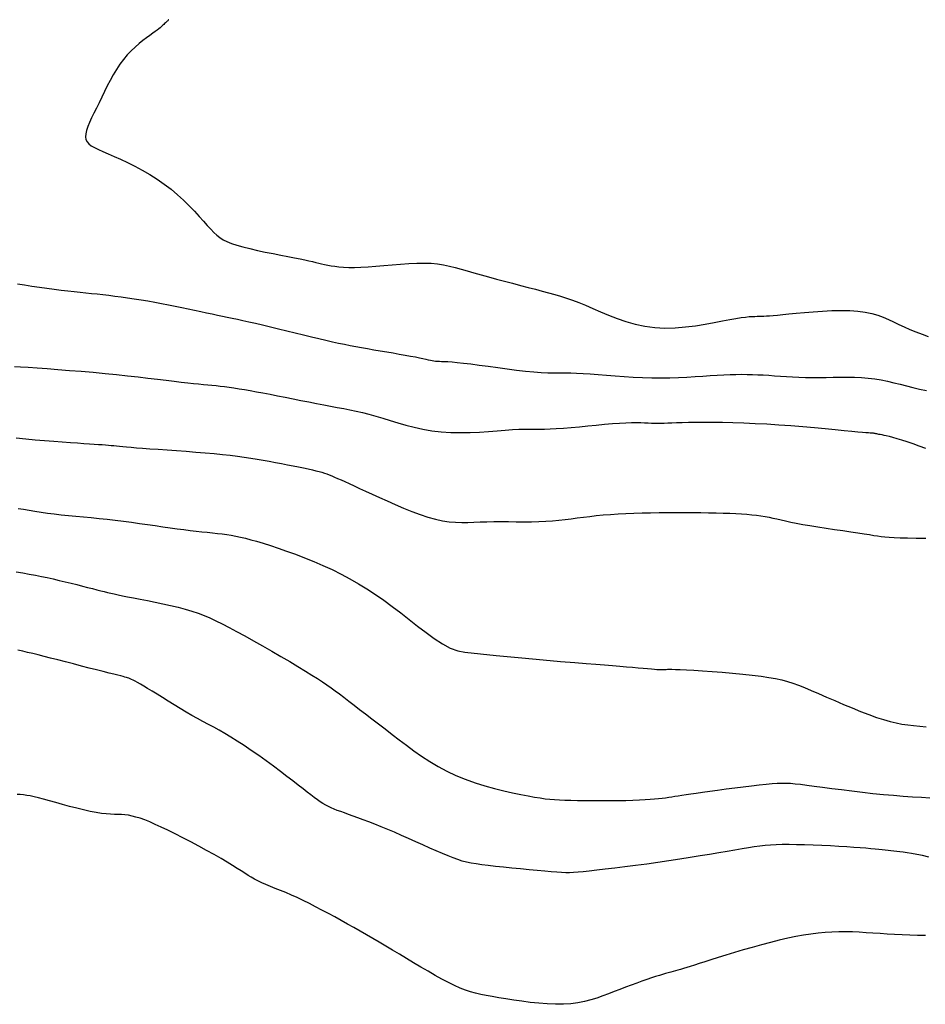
# Model space of a CAD drawing. Header units: millimetres. Extents: x 32690613 to 32693367, y 5343692 to 5344708.
# Tile 412 of 656: x 32692643 to 32692652, y 5344227 to 5344236. Entities that reach past the tile are written whole.
import ezdxf

# ---------------------------------------------------------------- set-up
doc = ezdxf.new("R2010")
doc.units = ezdxf.units.MM
doc.header["$LTSCALE"] = 20
for name, color, linetype in [('02-DGM_HL_489.00', 22, 'Continuous'), ('02-DGM_HL_489.50', 32, 'Continuous'), ('02-DGM_HL_490.00', 42, 'Continuous'), ('02-DGM_HL_490.50', 52, 'Continuous'), ('02-DGM_HL_491.00', 62, 'Continuous'), ('02-DGM_HL_491.50', 72, 'Continuous'), ('02-DGM_HL_492.00', 82, 'Continuous'), ('02-DGM_HL_492.50', 92, 'Continuous')]:
    doc.layers.add(name, color=color, linetype=linetype)

msp = doc.modelspace()

# ---------------------------------------------------------------- linework, layer by layer
at = {"layer": '02-DGM_HL_489.00', "elevation": 489, "flags": 128}
msp.add_lwpolyline([(32692644.7119, 5344235.7884), (32692644.7106, 5344235.7871), (32692644.7073, 5344235.784), (32692644.7024, 5344235.7794), (32692644.6963, 5344235.7736), (32692644.6892, 5344235.7669), (32692644.6815, 5344235.7596), (32692644.6736, 5344235.7521), (32692644.6658, 5344235.7447), (32692644.6582, 5344235.7376), (32692644.6504, 5344235.7304), (32692644.6418, 5344235.7228), (32692644.6317, 5344235.7143), (32692644.6196, 5344235.7045), (32692644.6047, 5344235.693), (32692644.5866, 5344235.6794), (32692644.5645, 5344235.6632), (32692644.538, 5344235.6441), (32692644.5079, 5344235.622), (32692644.4748, 5344235.5969), (32692644.4397, 5344235.5686), (32692644.4034, 5344235.5371), (32692644.3667, 5344235.5024), (32692644.3304, 5344235.4644), (32692644.2954, 5344235.423), (32692644.2624, 5344235.3784), (32692644.2313, 5344235.331), (32692644.2018, 5344235.2816), (32692644.1737, 5344235.2306), (32692644.1468, 5344235.1789), (32692644.1209, 5344235.1269), (32692644.0958, 5344235.0754), (32692644.0711, 5344235.0251), (32692644.0469, 5344234.9764), (32692644.0237, 5344234.9298), (32692644.0022, 5344234.8855), (32692643.9832, 5344234.8438), (32692643.9674, 5344234.8052), (32692643.9555, 5344234.7697), (32692643.9482, 5344234.7378), (32692643.9463, 5344234.7098), (32692643.9504, 5344234.6857), (32692643.9606, 5344234.6648), (32692643.977, 5344234.6462), (32692643.9997, 5344234.629), (32692644.0288, 5344234.6123), (32692644.0642, 5344234.5951), (32692644.106, 5344234.5766), (32692644.1543, 5344234.5557), (32692644.209, 5344234.5318), (32692644.269, 5344234.5047), (32692644.3331, 5344234.4745), (32692644.4, 5344234.4411), (32692644.4685, 5344234.4047), (32692644.5373, 5344234.3651), (32692644.6053, 5344234.3226), (32692644.6712, 5344234.2771), (32692644.7338, 5344234.2288), (32692644.793, 5344234.1786), (32692644.8486, 5344234.1275), (32692644.9004, 5344234.0767), (32692644.9482, 5344234.0271), (32692644.9921, 5344233.9798), (32692645.0317, 5344233.9359), (32692645.067, 5344233.8964), (32692645.0982, 5344233.8621), (32692645.1267, 5344233.8326), (32692645.1542, 5344233.8071), (32692645.1824, 5344233.7849), (32692645.2131, 5344233.7653), (32692645.248, 5344233.7477), (32692645.2889, 5344233.7313), (32692645.3375, 5344233.7153), (32692645.3948, 5344233.6993), (32692645.4592, 5344233.6833), (32692645.5285, 5344233.6674), (32692645.6005, 5344233.652), (32692645.6727, 5344233.6371), (32692645.743, 5344233.6231), (32692645.8091, 5344233.6101), (32692645.8687, 5344233.5984), (32692645.9202, 5344233.5881), (32692645.9642, 5344233.579), (32692646.0021, 5344233.5709), (32692646.0353, 5344233.5636), (32692646.0649, 5344233.557), (32692646.0924, 5344233.5508), (32692646.119, 5344233.5448), (32692646.1462, 5344233.5388), (32692646.175, 5344233.5326), (32692646.2062, 5344233.5266), (32692646.2405, 5344233.5211), (32692646.2786, 5344233.5163), (32692646.3209, 5344233.5126), (32692646.3682, 5344233.5104), (32692646.4211, 5344233.51), (32692646.4802, 5344233.5117), (32692646.5458, 5344233.5157), (32692646.6166, 5344233.5214), (32692646.6911, 5344233.5281), (32692646.7677, 5344233.5351), (32692646.8447, 5344233.5416), (32692646.9206, 5344233.5469), (32692646.9937, 5344233.5503), (32692647.0624, 5344233.551), (32692647.1258, 5344233.5484), (32692647.1845, 5344233.5428), (32692647.2402, 5344233.5344), (32692647.294, 5344233.5235), (32692647.3475, 5344233.5104), (32692647.4021, 5344233.4955), (32692647.4591, 5344233.479), (32692647.52, 5344233.4613), (32692647.5857, 5344233.4427), (32692647.6553, 5344233.4234), (32692647.7277, 5344233.4037), (32692647.8015, 5344233.3839), (32692647.8755, 5344233.3644), (32692647.9484, 5344233.3452), (32692648.019, 5344233.3268), (32692648.0859, 5344233.3094), (32692648.1483, 5344233.2931), (32692648.2071, 5344233.2774), (32692648.2633, 5344233.2618), (32692648.3182, 5344233.2456), (32692648.373, 5344233.2281), (32692648.4288, 5344233.2088), (32692648.4869, 5344233.1871), (32692648.5483, 5344233.1622), (32692648.6142, 5344233.134), (32692648.6844, 5344233.1036), (32692648.7588, 5344233.0724), (32692648.8371, 5344233.042), (32692648.919, 5344233.0139), (32692649.0044, 5344232.9895), (32692649.0929, 5344232.9703), (32692649.1844, 5344232.9579), (32692649.2784, 5344232.9533), (32692649.3735, 5344232.9555), (32692649.468, 5344232.963), (32692649.5603, 5344232.9745), (32692649.6487, 5344232.9886), (32692649.7317, 5344233.0037), (32692649.8075, 5344233.0185), (32692649.8745, 5344233.0316), (32692649.9316, 5344233.0419), (32692649.9795, 5344233.0493), (32692650.0196, 5344233.0545), (32692650.0532, 5344233.0579), (32692650.0815, 5344233.0598), (32692650.1058, 5344233.0607), (32692650.1273, 5344233.0611), (32692650.1475, 5344233.0613), (32692650.1676, 5344233.0618), (32692650.1889, 5344233.0627), (32692650.2128, 5344233.0642), (32692650.2406, 5344233.0662), (32692650.2737, 5344233.069), (32692650.3135, 5344233.0726), (32692650.3613, 5344233.0772), (32692650.4185, 5344233.0828), (32692650.4857, 5344233.0894), (32692650.5613, 5344233.0965), (32692650.6428, 5344233.1033), (32692650.7278, 5344233.1091), (32692650.8139, 5344233.1133), (32692650.8986, 5344233.1152), (32692650.9796, 5344233.1141), (32692651.0544, 5344233.1092), (32692651.1214, 5344233.1001), (32692651.1813, 5344233.0873), (32692651.2356, 5344233.0712), (32692651.2861, 5344233.0524), (32692651.334, 5344233.0317), (32692651.381, 5344233.0095), (32692651.4287, 5344232.9865), (32692651.4784, 5344232.9633), (32692651.5314, 5344232.9403), (32692651.5869, 5344232.918), (32692651.6439, 5344232.8965), (32692651.7012, 5344232.8761)], dxfattribs=at)
at = {"layer": '02-DGM_HL_489.50', "elevation": 489.5, "flags": 128}
msp.add_lwpolyline([(32692643.3216, 5344233.3607), (32692643.3857, 5344233.3499), (32692643.4527, 5344233.3394), (32692643.5213, 5344233.3292), (32692643.59, 5344233.3195), (32692643.6575, 5344233.3105), (32692643.7221, 5344233.3024), (32692643.783, 5344233.2952), (32692643.8406, 5344233.2888), (32692643.8956, 5344233.2829), (32692643.9488, 5344233.2775), (32692644.0011, 5344233.2721), (32692644.0532, 5344233.2667), (32692644.1059, 5344233.2609), (32692644.1601, 5344233.2546), (32692644.2163, 5344233.2476), (32692644.2744, 5344233.2398), (32692644.3341, 5344233.2314), (32692644.3952, 5344233.2222), (32692644.4572, 5344233.2125), (32692644.5198, 5344233.2021), (32692644.5829, 5344233.1911), (32692644.646, 5344233.1796), (32692644.7088, 5344233.1675), (32692644.771, 5344233.1551), (32692644.8322, 5344233.1425), (32692644.8921, 5344233.1299), (32692644.9503, 5344233.1175), (32692645.0064, 5344233.1054), (32692645.0602, 5344233.0939), (32692645.1111, 5344233.0831), (32692645.1592, 5344233.073), (32692645.2054, 5344233.0635), (32692645.2509, 5344233.0542), (32692645.2969, 5344233.0447), (32692645.3446, 5344233.0346), (32692645.3952, 5344233.0237), (32692645.4499, 5344233.0114), (32692645.51, 5344232.9976), (32692645.5761, 5344232.9819), (32692645.6473, 5344232.9647), (32692645.722, 5344232.9465), (32692645.7986, 5344232.9277), (32692645.8757, 5344232.9087), (32692645.9518, 5344232.8901), (32692646.0253, 5344232.8724), (32692646.0947, 5344232.8558), (32692646.159, 5344232.8409), (32692646.2187, 5344232.8275), (32692646.275, 5344232.8153), (32692646.3288, 5344232.804), (32692646.3814, 5344232.7936), (32692646.4336, 5344232.7836), (32692646.4867, 5344232.7738), (32692646.5416, 5344232.7641), (32692646.599, 5344232.7541), (32692646.6582, 5344232.744), (32692646.7178, 5344232.734), (32692646.7768, 5344232.724), (32692646.8338, 5344232.7143), (32692646.8877, 5344232.7049), (32692646.9372, 5344232.696), (32692646.9812, 5344232.6877), (32692647.0187, 5344232.6801), (32692647.0504, 5344232.6732), (32692647.0771, 5344232.6671), (32692647.0998, 5344232.6618), (32692647.1193, 5344232.6574), (32692647.1366, 5344232.6537), (32692647.1526, 5344232.6509), (32692647.1681, 5344232.649), (32692647.1842, 5344232.6479), (32692647.2021, 5344232.6473), (32692647.2232, 5344232.6468), (32692647.2489, 5344232.646), (32692647.2805, 5344232.6444), (32692647.3193, 5344232.6417), (32692647.3667, 5344232.6375), (32692647.4241, 5344232.6313), (32692647.4922, 5344232.6229), (32692647.569, 5344232.6127), (32692647.6521, 5344232.6014), (32692647.7388, 5344232.5897), (32692647.8267, 5344232.578), (32692647.9131, 5344232.5671), (32692647.9956, 5344232.5577), (32692648.0716, 5344232.5502), (32692648.1392, 5344232.5452), (32692648.1997, 5344232.5423), (32692648.2552, 5344232.5408), (32692648.3075, 5344232.5404), (32692648.3587, 5344232.5402), (32692648.4107, 5344232.54), (32692648.4655, 5344232.5389), (32692648.5251, 5344232.5365), (32692648.591, 5344232.5324), (32692648.6627, 5344232.527), (32692648.7391, 5344232.5207), (32692648.8192, 5344232.5141), (32692648.9021, 5344232.5077), (32692648.9867, 5344232.502), (32692649.072, 5344232.4975), (32692649.157, 5344232.4948), (32692649.2408, 5344232.4943), (32692649.3228, 5344232.4956), (32692649.4029, 5344232.4984), (32692649.4806, 5344232.5023), (32692649.5554, 5344232.5069), (32692649.6272, 5344232.5117), (32692649.6955, 5344232.5163), (32692649.7599, 5344232.5204), (32692649.8204, 5344232.5236), (32692649.8773, 5344232.5258), (32692649.9313, 5344232.5271), (32692649.9832, 5344232.5276), (32692650.0337, 5344232.5273), (32692650.0833, 5344232.5261), (32692650.1329, 5344232.5242), (32692650.183, 5344232.5216), (32692650.2343, 5344232.5184), (32692650.2868, 5344232.5147), (32692650.3408, 5344232.5108), (32692650.3962, 5344232.507), (32692650.4531, 5344232.5036), (32692650.5115, 5344232.5007), (32692650.5716, 5344232.4986), (32692650.6333, 5344232.4976), (32692650.6967, 5344232.4978), (32692650.7612, 5344232.4988), (32692650.8266, 5344232.5002), (32692650.8923, 5344232.5013), (32692650.9578, 5344232.5016), (32692651.0227, 5344232.5007), (32692651.0865, 5344232.4981), (32692651.1487, 5344232.4931), (32692651.209, 5344232.4856), (32692651.2678, 5344232.4757), (32692651.3257, 5344232.4638), (32692651.3833, 5344232.4506), (32692651.4412, 5344232.4363), (32692651.4998, 5344232.4214), (32692651.5598, 5344232.4064), (32692651.6217, 5344232.3917), (32692651.686, 5344232.3778)], dxfattribs=at)
at = {"layer": '02-DGM_HL_490.00', "elevation": 490, "flags": 128}
msp.add_lwpolyline([(32692643.2926, 5344232.6003), (32692643.3483, 5344232.5966), (32692643.418, 5344232.5919), (32692643.5001, 5344232.5862), (32692643.5924, 5344232.5797), (32692643.6926, 5344232.5724), (32692643.7983, 5344232.5643), (32692643.9074, 5344232.5555), (32692644.0174, 5344232.5461), (32692644.1261, 5344232.536), (32692644.2315, 5344232.5255), (32692644.3328, 5344232.5147), (32692644.4295, 5344232.5038), (32692644.5212, 5344232.4931), (32692644.6073, 5344232.4828), (32692644.6873, 5344232.4731), (32692644.7609, 5344232.4642), (32692644.8274, 5344232.4564), (32692644.8866, 5344232.4498), (32692644.9395, 5344232.4443), (32692644.9872, 5344232.4396), (32692645.0307, 5344232.4354), (32692645.0712, 5344232.4316), (32692645.1099, 5344232.4279), (32692645.1479, 5344232.424), (32692645.1863, 5344232.4197), (32692645.2262, 5344232.4147), (32692645.2679, 5344232.409), (32692645.312, 5344232.4026), (32692645.3587, 5344232.3953), (32692645.4084, 5344232.3871), (32692645.4614, 5344232.3779), (32692645.5182, 5344232.3676), (32692645.579, 5344232.3563), (32692645.6441, 5344232.3438), (32692645.7126, 5344232.3304), (32692645.7834, 5344232.3165), (32692645.8557, 5344232.3021), (32692645.9282, 5344232.2878), (32692646.0001, 5344232.2736), (32692646.0703, 5344232.26), (32692646.1377, 5344232.2471), (32692646.2016, 5344232.2352), (32692646.2627, 5344232.2239), (32692646.3217, 5344232.2128), (32692646.3795, 5344232.2015), (32692646.437, 5344232.1894), (32692646.4951, 5344232.1761), (32692646.5547, 5344232.1612), (32692646.6165, 5344232.1442), (32692646.6813, 5344232.125), (32692646.7492, 5344232.1042), (32692646.8202, 5344232.0827), (32692646.8942, 5344232.0616), (32692646.9711, 5344232.0417), (32692647.0508, 5344232.024), (32692647.1334, 5344232.0094), (32692647.2186, 5344231.999), (32692647.3064, 5344231.9932), (32692647.3954, 5344231.9916), (32692647.4842, 5344231.9932), (32692647.5714, 5344231.9972), (32692647.6556, 5344232.0027), (32692647.7353, 5344232.0089), (32692647.8092, 5344232.0147), (32692647.8757, 5344232.0194), (32692647.9341, 5344232.0224), (32692647.9859, 5344232.0237), (32692648.0332, 5344232.0241), (32692648.0783, 5344232.0239), (32692648.1231, 5344232.0237), (32692648.17, 5344232.024), (32692648.221, 5344232.0253), (32692648.2783, 5344232.028), (32692648.3433, 5344232.0326), (32692648.4147, 5344232.0386), (32692648.4904, 5344232.0457), (32692648.5683, 5344232.0533), (32692648.6463, 5344232.0609), (32692648.7224, 5344232.0681), (32692648.7946, 5344232.0744), (32692648.8607, 5344232.0792), (32692648.9192, 5344232.0823), (32692648.9705, 5344232.0839), (32692649.0157, 5344232.0842), (32692649.0556, 5344232.0836), (32692649.0912, 5344232.0824), (32692649.1235, 5344232.081), (32692649.1534, 5344232.0797), (32692649.182, 5344232.0788), (32692649.2101, 5344232.0787), (32692649.239, 5344232.0791), (32692649.2698, 5344232.08), (32692649.3037, 5344232.0813), (32692649.342, 5344232.0827), (32692649.3856, 5344232.0842), (32692649.436, 5344232.0856), (32692649.4942, 5344232.0868), (32692649.5611, 5344232.0876), (32692649.6362, 5344232.0878), (32692649.7188, 5344232.0875), (32692649.808, 5344232.0863), (32692649.9031, 5344232.0842), (32692650.0034, 5344232.0811), (32692650.1079, 5344232.0767), (32692650.2159, 5344232.071), (32692650.3264, 5344232.064), (32692650.4375, 5344232.0558), (32692650.5471, 5344232.047), (32692650.6529, 5344232.0378), (32692650.7529, 5344232.0286), (32692650.8449, 5344232.0199), (32692650.9268, 5344232.0121), (32692650.9964, 5344232.0054), (32692651.0523, 5344232.0002), (32692651.0956, 5344231.9963), (32692651.128, 5344231.9936), (32692651.1513, 5344231.9918), (32692651.1674, 5344231.9907), (32692651.1779, 5344231.99), (32692651.1848, 5344231.9896), (32692651.1897, 5344231.9892), (32692651.1942, 5344231.9887), (32692651.1988, 5344231.9879), (32692651.2038, 5344231.9869), (32692651.2095, 5344231.9857), (32692651.2161, 5344231.9843), (32692651.2239, 5344231.9827), (32692651.2332, 5344231.9808), (32692651.2443, 5344231.9787), (32692651.2574, 5344231.9764), (32692651.273, 5344231.9734), (32692651.2919, 5344231.9696), (32692651.3145, 5344231.9645), (32692651.3414, 5344231.9578), (32692651.3731, 5344231.9492), (32692651.4103, 5344231.9384), (32692651.4536, 5344231.9249), (32692651.503, 5344231.9087), (32692651.5576, 5344231.8903), (32692651.6157, 5344231.8705), (32692651.676, 5344231.8501)], dxfattribs=at)
at = {"layer": '02-DGM_HL_490.50', "elevation": 490.5, "flags": 128}
msp.add_lwpolyline([(32692643.3095, 5344231.9445), (32692643.3962, 5344231.9351), (32692643.4834, 5344231.9266), (32692643.5696, 5344231.9191), (32692643.6532, 5344231.9124), (32692643.7328, 5344231.9065), (32692643.8067, 5344231.9013), (32692643.8735, 5344231.8968), (32692643.932, 5344231.8929), (32692643.9829, 5344231.8894), (32692644.0271, 5344231.8864), (32692644.0655, 5344231.8837), (32692644.0992, 5344231.8812), (32692644.1291, 5344231.8788), (32692644.1563, 5344231.8765), (32692644.1816, 5344231.8742), (32692644.2062, 5344231.8717), (32692644.2313, 5344231.8691), (32692644.2584, 5344231.8663), (32692644.2889, 5344231.8633), (32692644.3241, 5344231.86), (32692644.3654, 5344231.8564), (32692644.4143, 5344231.8524), (32692644.4721, 5344231.848), (32692644.5396, 5344231.8432), (32692644.6154, 5344231.838), (32692644.6975, 5344231.8324), (32692644.7836, 5344231.8264), (32692644.8719, 5344231.82), (32692644.9603, 5344231.8133), (32692645.0466, 5344231.8062), (32692645.1289, 5344231.7988), (32692645.2055, 5344231.7911), (32692645.2768, 5344231.7831), (32692645.3435, 5344231.7747), (32692645.4066, 5344231.7661), (32692645.4667, 5344231.7571), (32692645.5247, 5344231.7478), (32692645.5813, 5344231.7381), (32692645.6374, 5344231.7281), (32692645.6935, 5344231.7179), (32692645.7491, 5344231.7074), (32692645.8036, 5344231.6968), (32692645.8562, 5344231.6864), (32692645.9062, 5344231.6762), (32692645.953, 5344231.6665), (32692645.9957, 5344231.6572), (32692646.0338, 5344231.6487), (32692646.0668, 5344231.6409), (32692646.0955, 5344231.6336), (32692646.1209, 5344231.6266), (32692646.1441, 5344231.6194), (32692646.1663, 5344231.6118), (32692646.1884, 5344231.6035), (32692646.2116, 5344231.5942), (32692646.2369, 5344231.5834), (32692646.2653, 5344231.5711), (32692646.2972, 5344231.5569), (32692646.3331, 5344231.5408), (32692646.3732, 5344231.5226), (32692646.4179, 5344231.5021), (32692646.4676, 5344231.4793), (32692646.5227, 5344231.454), (32692646.5834, 5344231.4261), (32692646.6499, 5344231.3955), (32692646.721, 5344231.3633), (32692646.7954, 5344231.3305), (32692646.8716, 5344231.2981), (32692646.9483, 5344231.2673), (32692647.0241, 5344231.2391), (32692647.0975, 5344231.2147), (32692647.1673, 5344231.195), (32692647.2323, 5344231.1809), (32692647.2933, 5344231.1718), (32692647.3515, 5344231.1668), (32692647.408, 5344231.165), (32692647.4638, 5344231.1655), (32692647.5201, 5344231.1674), (32692647.5781, 5344231.1699), (32692647.6388, 5344231.1721), (32692647.7031, 5344231.1732), (32692647.7703, 5344231.1734), (32692647.8395, 5344231.1731), (32692647.9097, 5344231.1726), (32692647.98, 5344231.1724), (32692648.0495, 5344231.1727), (32692648.1172, 5344231.1739), (32692648.1821, 5344231.1764), (32692648.2436, 5344231.1805), (32692648.3023, 5344231.1858), (32692648.3592, 5344231.1922), (32692648.415, 5344231.1993), (32692648.4706, 5344231.2068), (32692648.5271, 5344231.2144), (32692648.5853, 5344231.2218), (32692648.646, 5344231.2286), (32692648.7099, 5344231.2346), (32692648.777, 5344231.2397), (32692648.8468, 5344231.2442), (32692648.9189, 5344231.2479), (32692648.9931, 5344231.2509), (32692649.0688, 5344231.2533), (32692649.1458, 5344231.2552), (32692649.2237, 5344231.2565), (32692649.302, 5344231.2574), (32692649.3803, 5344231.2578), (32692649.4578, 5344231.2578), (32692649.534, 5344231.2574), (32692649.6082, 5344231.2566), (32692649.6799, 5344231.2554), (32692649.7484, 5344231.2538), (32692649.8131, 5344231.2519), (32692649.8736, 5344231.2497), (32692649.93, 5344231.2471), (32692649.9826, 5344231.244), (32692650.0317, 5344231.2405), (32692650.0777, 5344231.2364), (32692650.1208, 5344231.2318), (32692650.1614, 5344231.2265), (32692650.1997, 5344231.2204), (32692650.2362, 5344231.2137), (32692650.2721, 5344231.2061), (32692650.3087, 5344231.198), (32692650.3471, 5344231.1891), (32692650.3888, 5344231.1797), (32692650.435, 5344231.1696), (32692650.4869, 5344231.1591), (32692650.546, 5344231.148), (32692650.6127, 5344231.1365), (32692650.6854, 5344231.1247), (32692650.7617, 5344231.1129), (32692650.839, 5344231.1013), (32692650.9151, 5344231.0901), (32692650.9874, 5344231.0795), (32692651.0537, 5344231.0697), (32692651.1114, 5344231.0609), (32692651.159, 5344231.0533), (32692651.1988, 5344231.0468), (32692651.2337, 5344231.0414), (32692651.2668, 5344231.0368), (32692651.3011, 5344231.0331), (32692651.3398, 5344231.03), (32692651.3858, 5344231.0275), (32692651.4422, 5344231.0254), (32692651.511, 5344231.0237), (32692651.5905, 5344231.0223), (32692651.6777, 5344231.021)], dxfattribs=at)
at = {"layer": '02-DGM_HL_491.00', "elevation": 491, "flags": 128}
for points in [[(32692643.3264, 5344231.2952), (32692643.3757, 5344231.2868), (32692643.4273, 5344231.2782), (32692643.4813, 5344231.2695), (32692643.5378, 5344231.2608), (32692643.5968, 5344231.2524), (32692643.6583, 5344231.2444), (32692643.7224, 5344231.2371), (32692643.7889, 5344231.2301), (32692643.8574, 5344231.2234), (32692643.9276, 5344231.2168), (32692643.9993, 5344231.2099), (32692644.0723, 5344231.2028), (32692644.1461, 5344231.1951), (32692644.2205, 5344231.1867), (32692644.2953, 5344231.1774), (32692644.3699, 5344231.1675), (32692644.444, 5344231.1571), (32692644.517, 5344231.1466), (32692644.5886, 5344231.1361), (32692644.6582, 5344231.1259), (32692644.7255, 5344231.1163), (32692644.7899, 5344231.1075), (32692644.8512, 5344231.0997), (32692644.9093, 5344231.0928), (32692644.9646, 5344231.0865), (32692645.0171, 5344231.0808), (32692645.0671, 5344231.0755), (32692645.1148, 5344231.0703), (32692645.1603, 5344231.065), (32692645.2038, 5344231.0596), (32692645.2456, 5344231.0537), (32692645.2868, 5344231.0472), (32692645.3283, 5344231.0396), (32692645.3713, 5344231.0306), (32692645.417, 5344231.0199), (32692645.4663, 5344231.0071), (32692645.5204, 5344230.992), (32692645.5804, 5344230.9741), (32692645.647, 5344230.9533), (32692645.7195, 5344230.9295), (32692645.7967, 5344230.903), (32692645.8776, 5344230.8737), (32692645.9609, 5344230.8418), (32692646.0457, 5344230.8075), (32692646.1307, 5344230.7708), (32692646.2149, 5344230.7319), (32692646.2974, 5344230.6908), (32692646.3783, 5344230.6476), (32692646.4578, 5344230.6019), (32692646.5362, 5344230.5539), (32692646.614, 5344230.5034), (32692646.6914, 5344230.4502), (32692646.7687, 5344230.3943), (32692646.8462, 5344230.3356), (32692646.9242, 5344230.2743), (32692647.0021, 5344230.2126), (32692647.0794, 5344230.153), (32692647.1556, 5344230.0978), (32692647.2302, 5344230.0496), (32692647.3024, 5344230.0108), (32692647.3719, 5344229.984), (32692647.438, 5344229.9715)], [(32692647.438, 5344229.9715), (32692647.7242, 5344229.9434), (32692647.962, 5344229.9207), (32692648.1577, 5344229.9025), (32692648.3174, 5344229.8882), (32692648.4475, 5344229.8771), (32692648.554, 5344229.8684), (32692648.6433, 5344229.8613), (32692648.7216, 5344229.8552), (32692648.794, 5344229.8495), (32692648.8615, 5344229.844), (32692648.9238, 5344229.8388), (32692648.9808, 5344229.834), (32692649.0324, 5344229.8296), (32692649.0785, 5344229.8256), (32692649.1187, 5344229.8221), (32692649.1531, 5344229.8192), (32692649.1816, 5344229.8167), (32692649.2048, 5344229.8149), (32692649.2234, 5344229.8135), (32692649.2381, 5344229.8126), (32692649.2498, 5344229.8121), (32692649.2591, 5344229.812), (32692649.2668, 5344229.8123), (32692649.2737, 5344229.8128), (32692649.2806, 5344229.8137), (32692649.2892, 5344229.8145), (32692649.3012, 5344229.8153), (32692649.3184, 5344229.8158), (32692649.3426, 5344229.8157), (32692649.3756, 5344229.815), (32692649.4192, 5344229.8133), (32692649.4751, 5344229.8106), (32692649.5444, 5344229.8066), (32692649.6246, 5344229.8014), (32692649.7127, 5344229.7951), (32692649.8056, 5344229.7879), (32692649.9002, 5344229.7799), (32692649.9933, 5344229.7711), (32692650.0819, 5344229.7617), (32692650.1628, 5344229.7518), (32692650.2339, 5344229.7414), (32692650.2964, 5344229.7302), (32692650.3528, 5344229.7177), (32692650.4053, 5344229.7035), (32692650.4563, 5344229.6872), (32692650.508, 5344229.6684), (32692650.5628, 5344229.6465), (32692650.6229, 5344229.6212), (32692650.6901, 5344229.5923), (32692650.7631, 5344229.5606), (32692650.8402, 5344229.5272), (32692650.9197, 5344229.4932), (32692650.9996, 5344229.4597), (32692651.0783, 5344229.4278), (32692651.154, 5344229.3986), (32692651.2247, 5344229.3732), (32692651.2894, 5344229.3524), (32692651.3489, 5344229.3357), (32692651.4048, 5344229.3226), (32692651.4586, 5344229.3123), (32692651.5117, 5344229.3042), (32692651.5658, 5344229.2977), (32692651.6222, 5344229.292), (32692651.6825, 5344229.2864)]]:
    msp.add_lwpolyline(points, dxfattribs=at)
at = {"layer": '02-DGM_HL_491.50', "elevation": 491.5, "flags": 128}
msp.add_lwpolyline([(32692643.3077, 5344230.7119), (32692643.3702, 5344230.7017), (32692643.4292, 5344230.6914), (32692643.4857, 5344230.6807), (32692643.5404, 5344230.6697), (32692643.5944, 5344230.6582), (32692643.6484, 5344230.6461), (32692643.7032, 5344230.6334), (32692643.7582, 5344230.6203), (32692643.8127, 5344230.6071), (32692643.8658, 5344230.594), (32692643.917, 5344230.5812), (32692643.9652, 5344230.5689), (32692644.0099, 5344230.5575), (32692644.0503, 5344230.5472), (32692644.0859, 5344230.5381), (32692644.1181, 5344230.5299), (32692644.1486, 5344230.5224), (32692644.179, 5344230.5152), (32692644.211, 5344230.508), (32692644.2463, 5344230.5004), (32692644.2867, 5344230.4921), (32692644.3338, 5344230.4827), (32692644.3886, 5344230.4721), (32692644.4502, 5344230.4602), (32692644.5167, 5344230.4471), (32692644.5865, 5344230.433), (32692644.6577, 5344230.4179), (32692644.7289, 5344230.4019), (32692644.7981, 5344230.3852), (32692644.8637, 5344230.3679), (32692644.9245, 5344230.35), (32692644.9816, 5344230.3309), (32692645.0366, 5344230.3103), (32692645.0911, 5344230.2875), (32692645.1466, 5344230.262), (32692645.2048, 5344230.2333), (32692645.2673, 5344230.2008), (32692645.3357, 5344230.164), (32692645.4108, 5344230.1226), (32692645.4914, 5344230.0776), (32692645.5751, 5344230.0302), (32692645.66, 5344229.9816), (32692645.744, 5344229.933), (32692645.8249, 5344229.8856), (32692645.9006, 5344229.8407), (32692645.969, 5344229.7995), (32692646.0286, 5344229.7629), (32692646.0806, 5344229.7301), (32692646.1265, 5344229.7002), (32692646.168, 5344229.6721), (32692646.2069, 5344229.6448), (32692646.2448, 5344229.6174), (32692646.2833, 5344229.5887), (32692646.3242, 5344229.5578), (32692646.3688, 5344229.5238), (32692646.4172, 5344229.4869), (32692646.4689, 5344229.4472), (32692646.5236, 5344229.405), (32692646.5811, 5344229.3607), (32692646.641, 5344229.3145), (32692646.703, 5344229.2666), (32692646.7667, 5344229.2174), (32692646.8319, 5344229.1671), (32692646.8989, 5344229.1163), (32692646.968, 5344229.0658), (32692647.0393, 5344229.0162), (32692647.1133, 5344228.968), (32692647.1902, 5344228.9221), (32692647.2704, 5344228.8789), (32692647.3541, 5344228.8393), (32692647.4412, 5344228.8037), (32692647.5306, 5344228.7719), (32692647.6205, 5344228.7439), (32692647.7092, 5344228.7194), (32692647.7951, 5344228.6981), (32692647.8765, 5344228.6798), (32692647.9518, 5344228.6643), (32692648.0193, 5344228.6514), (32692648.0779, 5344228.6408), (32692648.1293, 5344228.6323), (32692648.1758, 5344228.6256), (32692648.2195, 5344228.6205), (32692648.2627, 5344228.6167), (32692648.3076, 5344228.614), (32692648.3566, 5344228.612), (32692648.4118, 5344228.6106), (32692648.4747, 5344228.6095), (32692648.5442, 5344228.6088), (32692648.6181, 5344228.6084), (32692648.6944, 5344228.6083), (32692648.7712, 5344228.6086), (32692648.8464, 5344228.6094), (32692648.918, 5344228.6105), (32692648.9839, 5344228.6122), (32692649.0427, 5344228.6143), (32692649.0947, 5344228.6169), (32692649.1408, 5344228.6199), (32692649.1819, 5344228.6232), (32692649.2187, 5344228.6269), (32692649.2521, 5344228.6307), (32692649.2831, 5344228.6348), (32692649.3124, 5344228.639), (32692649.341, 5344228.6433), (32692649.37, 5344228.6479), (32692649.4007, 5344228.6528), (32692649.4344, 5344228.6581), (32692649.4722, 5344228.6639), (32692649.5155, 5344228.6705), (32692649.5654, 5344228.6778), (32692649.6233, 5344228.686), (32692649.6897, 5344228.6952), (32692649.7628, 5344228.705), (32692649.8403, 5344228.7152), (32692649.9197, 5344228.7254), (32692649.9987, 5344228.7352), (32692650.0749, 5344228.7443), (32692650.1458, 5344228.7524), (32692650.2091, 5344228.7591), (32692650.2632, 5344228.7642), (32692650.31, 5344228.7675), (32692650.3519, 5344228.7691), (32692650.3918, 5344228.769), (32692650.4321, 5344228.7671), (32692650.4757, 5344228.7635), (32692650.525, 5344228.7581), (32692650.5828, 5344228.7509), (32692650.6509, 5344228.742), (32692650.7283, 5344228.7318), (32692650.8132, 5344228.7206), (32692650.9038, 5344228.7089), (32692650.9983, 5344228.6971), (32692651.095, 5344228.6856), (32692651.1921, 5344228.6748), (32692651.2877, 5344228.6652), (32692651.3805, 5344228.6571), (32692651.4698, 5344228.6502), (32692651.5555, 5344228.6442), (32692651.6375, 5344228.6388), (32692651.7156, 5344228.6337)], dxfattribs=at)
at = {"layer": '02-DGM_HL_492.00', "elevation": 492, "flags": 128}
msp.add_lwpolyline([(32692651.7058, 5344228.089), (32692651.6475, 5344228.102), (32692651.5945, 5344228.1132), (32692651.5478, 5344228.1221), (32692651.5071, 5344228.1291), (32692651.4713, 5344228.1344), (32692651.4394, 5344228.1384), (32692651.4105, 5344228.1414), (32692651.3837, 5344228.1439), (32692651.3579, 5344228.1461), (32692651.3322, 5344228.1484), (32692651.3056, 5344228.151), (32692651.2773, 5344228.1541), (32692651.2461, 5344228.1575), (32692651.2114, 5344228.1612), (32692651.172, 5344228.1651), (32692651.1271, 5344228.1693), (32692651.0757, 5344228.1736), (32692651.017, 5344228.1781), (32692650.9505, 5344228.1826), (32692650.8776, 5344228.1871), (32692650.8004, 5344228.1913), (32692650.721, 5344228.1952), (32692650.6411, 5344228.1985), (32692650.563, 5344228.2011), (32692650.4886, 5344228.2029), (32692650.4198, 5344228.2036), (32692650.358, 5344228.2032), (32692650.3021, 5344228.2016), (32692650.2502, 5344228.1988), (32692650.2005, 5344228.1946), (32692650.1512, 5344228.1892), (32692650.1005, 5344228.1824), (32692650.0466, 5344228.1742), (32692649.9876, 5344228.1645), (32692649.9221, 5344228.1535), (32692649.8502, 5344228.1411), (32692649.7725, 5344228.1278), (32692649.6895, 5344228.1137), (32692649.6016, 5344228.099), (32692649.5095, 5344228.084), (32692649.4135, 5344228.0688), (32692649.3143, 5344228.0537), (32692649.2125, 5344228.039), (32692649.1099, 5344228.0248), (32692649.0083, 5344228.0112), (32692648.9096, 5344227.9985), (32692648.8157, 5344227.9868), (32692648.7285, 5344227.9763), (32692648.6499, 5344227.9671), (32692648.5818, 5344227.9595), (32692648.5252, 5344227.9535), (32692648.4781, 5344227.9492), (32692648.4375, 5344227.9465), (32692648.4007, 5344227.9452), (32692648.3647, 5344227.9454), (32692648.3265, 5344227.9469), (32692648.2834, 5344227.9497), (32692648.2324, 5344227.9538), (32692648.1715, 5344227.959), (32692648.1024, 5344227.9651), (32692648.0274, 5344227.972), (32692647.9491, 5344227.9795), (32692647.8699, 5344227.9873), (32692647.7923, 5344227.9952), (32692647.7188, 5344228.0031), (32692647.6519, 5344228.0107), (32692647.5932, 5344228.018), (32692647.5418, 5344228.0254), (32692647.4957, 5344228.0332), (32692647.4532, 5344228.0422), (32692647.4124, 5344228.0527), (32692647.3714, 5344228.0653), (32692647.3285, 5344228.0805), (32692647.2818, 5344228.0988), (32692647.23, 5344228.1205), (32692647.1734, 5344228.1452), (32692647.1132, 5344228.1721), (32692647.0502, 5344228.2005), (32692646.9854, 5344228.2299), (32692646.9197, 5344228.2596), (32692646.8542, 5344228.2887), (32692646.7897, 5344228.3168), (32692646.7272, 5344228.3432), (32692646.6669, 5344228.3679), (32692646.6091, 5344228.3908), (32692646.5541, 5344228.412), (32692646.5021, 5344228.4317), (32692646.4533, 5344228.4497), (32692646.408, 5344228.4661), (32692646.3665, 5344228.481), (32692646.3288, 5344228.4944), (32692646.2945, 5344228.5068), (32692646.2632, 5344228.5185), (32692646.2342, 5344228.5299), (32692646.2071, 5344228.5415), (32692646.1813, 5344228.5536), (32692646.1562, 5344228.5667), (32692646.1313, 5344228.5811), (32692646.1061, 5344228.5973), (32692646.0798, 5344228.6156), (32692646.0516, 5344228.6363), (32692646.0208, 5344228.6598), (32692645.9865, 5344228.6865), (32692645.948, 5344228.7166), (32692645.9045, 5344228.7505), (32692645.8552, 5344228.7885), (32692645.7997, 5344228.8307), (32692645.7391, 5344228.8763), (32692645.6746, 5344228.924), (32692645.6076, 5344228.9728), (32692645.5396, 5344229.0213), (32692645.4719, 5344229.0686), (32692645.406, 5344229.1134), (32692645.3431, 5344229.1546), (32692645.2843, 5344229.1914), (32692645.229, 5344229.2243), (32692645.1766, 5344229.2543), (32692645.126, 5344229.2822), (32692645.0765, 5344229.309), (32692645.0271, 5344229.3356), (32692644.9771, 5344229.3628), (32692644.9256, 5344229.3916), (32692644.8721, 5344229.4226), (32692644.8172, 5344229.4553), (32692644.762, 5344229.4889), (32692644.7075, 5344229.5224), (32692644.6548, 5344229.5552), (32692644.6049, 5344229.5863), (32692644.5588, 5344229.615), (32692644.5175, 5344229.6403), (32692644.4818, 5344229.6618), (32692644.4514, 5344229.6796), (32692644.4257, 5344229.6942), (32692644.4039, 5344229.7059), (32692644.3856, 5344229.7152), (32692644.37, 5344229.7225), (32692644.3566, 5344229.7283), (32692644.3447, 5344229.733), (32692644.3336, 5344229.7369), (32692644.322, 5344229.7406), (32692644.3085, 5344229.7444), (32692644.2917, 5344229.7488), (32692644.2702, 5344229.7542), (32692644.2426, 5344229.761), (32692644.2076, 5344229.7697), (32692644.1636, 5344229.7806), (32692644.11, 5344229.7942), (32692644.0481, 5344229.8098), (32692643.9803, 5344229.8271), (32692643.9085, 5344229.8454), (32692643.8349, 5344229.8642), (32692643.7617, 5344229.883), (32692643.6909, 5344229.9011), (32692643.6247, 5344229.9181), (32692643.5647, 5344229.9335), (32692643.5102, 5344229.9473), (32692643.4602, 5344229.9598), (32692643.4133, 5344229.9712), (32692643.3685, 5344229.9816), (32692643.3246, 5344229.9913)], dxfattribs=at)
at = {"layer": '02-DGM_HL_492.50', "elevation": 492.5, "flags": 128}
msp.add_lwpolyline([(32692651.6741, 5344227.3668), (32692651.603, 5344227.3691), (32692651.5317, 5344227.3713), (32692651.461, 5344227.3738), (32692651.3914, 5344227.3768), (32692651.3236, 5344227.3805), (32692651.2573, 5344227.3848), (32692651.1923, 5344227.3892), (32692651.1283, 5344227.3934), (32692651.0652, 5344227.3971), (32692651.0025, 5344227.3999), (32692650.9401, 5344227.4015), (32692650.8777, 5344227.4014), (32692650.8149, 5344227.3995), (32692650.7515, 5344227.3955), (32692650.6869, 5344227.3895), (32692650.6206, 5344227.3812), (32692650.5523, 5344227.3707), (32692650.4814, 5344227.3579), (32692650.4075, 5344227.3426), (32692650.3302, 5344227.3248), (32692650.2494, 5344227.3045), (32692650.1661, 5344227.2823), (32692650.082, 5344227.2587), (32692649.9986, 5344227.2345), (32692649.9173, 5344227.2103), (32692649.8397, 5344227.1866), (32692649.7673, 5344227.1641), (32692649.7017, 5344227.1435), (32692649.6438, 5344227.1253), (32692649.5934, 5344227.1093), (32692649.5495, 5344227.0954), (32692649.5113, 5344227.0833), (32692649.4779, 5344227.0729), (32692649.4484, 5344227.0638), (32692649.4221, 5344227.0559), (32692649.398, 5344227.0489), (32692649.3753, 5344227.0427), (32692649.3532, 5344227.0368), (32692649.331, 5344227.0309), (32692649.308, 5344227.0248), (32692649.2834, 5344227.0179), (32692649.2565, 5344227.0101), (32692649.2264, 5344227.0009), (32692649.1926, 5344226.9901), (32692649.1544, 5344226.9773), (32692649.1122, 5344226.9626), (32692649.0667, 5344226.9465), (32692649.0185, 5344226.9291), (32692648.9682, 5344226.9106), (32692648.9164, 5344226.8913), (32692648.8637, 5344226.8715), (32692648.8108, 5344226.8513), (32692648.758, 5344226.8312), (32692648.705, 5344226.8116), (32692648.6511, 5344226.793), (32692648.5956, 5344226.7761), (32692648.5378, 5344226.7613), (32692648.4772, 5344226.7493), (32692648.413, 5344226.7406), (32692648.3447, 5344226.7357), (32692648.2719, 5344226.735), (32692648.1957, 5344226.7381), (32692648.1176, 5344226.7442), (32692648.039, 5344226.7526), (32692647.9614, 5344226.7627), (32692647.8861, 5344226.7737), (32692647.8147, 5344226.785), (32692647.7487, 5344226.7958), (32692647.6888, 5344226.8058), (32692647.6344, 5344226.8154), (32692647.5838, 5344226.8254), (32692647.5358, 5344226.8365), (32692647.4889, 5344226.8495), (32692647.4417, 5344226.865), (32692647.3929, 5344226.884), (32692647.3409, 5344226.907), (32692647.2848, 5344226.9346), (32692647.225, 5344226.9663), (32692647.1624, 5344227.0012), (32692647.0977, 5344227.0385), (32692647.0317, 5344227.0775), (32692646.9652, 5344227.1174), (32692646.8992, 5344227.1572), (32692646.8342, 5344227.1964), (32692646.7711, 5344227.2341), (32692646.7097, 5344227.2705), (32692646.6496, 5344227.3058), (32692646.5905, 5344227.3402), (32692646.532, 5344227.3739), (32692646.474, 5344227.407), (32692646.416, 5344227.4399), (32692646.3578, 5344227.4727), (32692646.299, 5344227.5055), (32692646.2399, 5344227.5382), (32692646.1808, 5344227.5705), (32692646.122, 5344227.6021), (32692646.0636, 5344227.6327), (32692646.0061, 5344227.662), (32692645.9496, 5344227.6897), (32692645.8945, 5344227.7157), (32692645.841, 5344227.7396), (32692645.7894, 5344227.7616), (32692645.7399, 5344227.7821), (32692645.6928, 5344227.8012), (32692645.6483, 5344227.8193), (32692645.6067, 5344227.8365), (32692645.5681, 5344227.8532), (32692645.533, 5344227.8696), (32692645.5011, 5344227.886), (32692645.4714, 5344227.9029), (32692645.4421, 5344227.9207), (32692645.4119, 5344227.9399), (32692645.3792, 5344227.9611), (32692645.3425, 5344227.9847), (32692645.3002, 5344228.0111), (32692645.2509, 5344228.041), (32692645.1934, 5344228.0745), (32692645.1292, 5344228.111), (32692645.0601, 5344228.1493), (32692644.9878, 5344228.1885), (32692644.9143, 5344228.2277), (32692644.8412, 5344228.2659), (32692644.7706, 5344228.302), (32692644.7041, 5344228.3351), (32692644.6433, 5344228.3644), (32692644.5879, 5344228.3898), (32692644.5375, 5344228.4116), (32692644.4915, 5344228.43), (32692644.4493, 5344228.4451), (32692644.4105, 5344228.4572), (32692644.3745, 5344228.4664), (32692644.3408, 5344228.4729), (32692644.3087, 5344228.477), (32692644.2773, 5344228.4794), (32692644.2455, 5344228.4807), (32692644.2123, 5344228.4818), (32692644.1767, 5344228.4834), (32692644.1375, 5344228.4862), (32692644.0938, 5344228.491), (32692644.0444, 5344228.4986), (32692643.9889, 5344228.5093), (32692643.9285, 5344228.5227), (32692643.8649, 5344228.5382), (32692643.7999, 5344228.555), (32692643.7351, 5344228.5722), (32692643.6724, 5344228.5893), (32692643.6135, 5344228.6055), (32692643.5602, 5344228.6201), (32692643.5135, 5344228.6324), (32692643.473, 5344228.6425), (32692643.4372, 5344228.6504), (32692643.405, 5344228.6564), (32692643.3751, 5344228.6606), (32692643.3464, 5344228.6631), (32692643.3176, 5344228.664)], dxfattribs=at)

doc.saveas('drawing.dxf')
